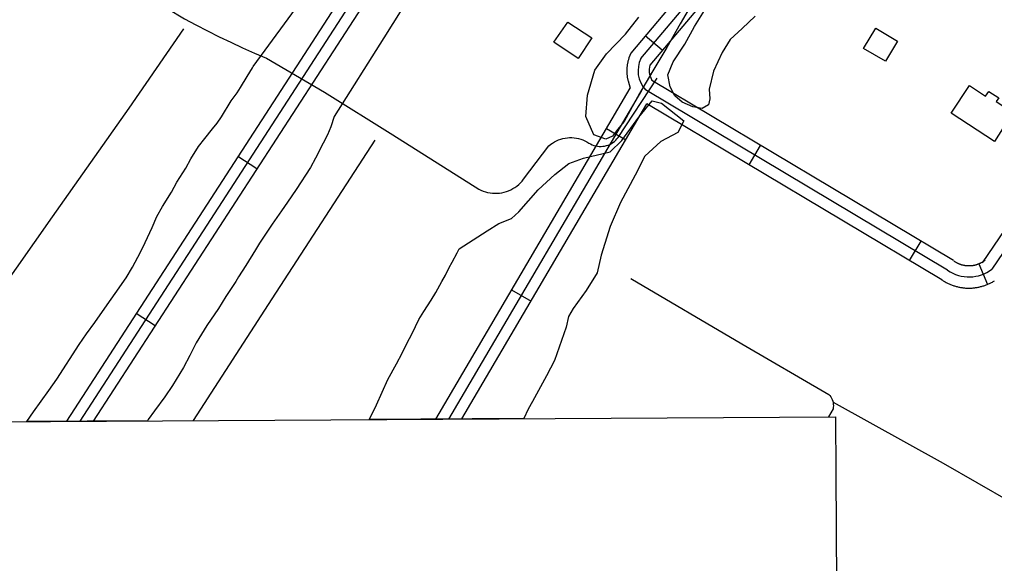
# Model space of a CAD drawing. Extents: x 3477039 to 3515015, y 546746 to 572297.
# Drawn here: x 3499081 to 3500384, y 555318 to 556045 of the extents above; entities that cross this region are included whole.
import ezdxf

# ---------------------------------------------------------------- set-up
doc = ezdxf.new("R2010")
doc.units = 0
for name, color, linetype in [('V-ANNO-SYMB', 7, 'Continuous'), ('V-BLDG-OTLN', 7, 'Continuous'), ('V-BORW-LINE', 7, 'Continuous'), ('V-DTCH-CNTR', 7, 'Continuous'), ('V-ROAD-CNTR', 7, 'Continuous'), ('V-SITE-VEGE', 7, 'Continuous'), ('V-TOPO-SHOR', 7, 'Continuous')]:
    doc.layers.add(name, color=color, linetype=linetype)

msp = doc.modelspace()

# ---------------------------------------------------------------- linework, layer by layer
at = {"layer": 'V-ANNO-SYMB'}
msp.add_lwpolyline([(3487280.7, 555437.8), (3500171.5, 555514.5), (3500191.1, 552220.1), (3487300.3, 552143.4)], close=True, dxfattribs=at)
at = {"layer": 'V-BLDG-OTLN'}
for points in [[(3499813.7, 556042), (3499845.9, 556020.7), (3499827.8, 555993.4), (3499795.4, 556014.9)], [(3500209.1, 556006.8), (3500225.4, 556034), (3500254.5, 556016.5), (3500238.4, 555989.8)], [(3500384.3, 555882.2), (3500326.4, 555920.3), (3500350.6, 555957.1), (3500372.2, 555942.8), (3500376.5, 555949.3), (3500389.8, 555940.6), (3500386.5, 555935.7), (3500408.7, 555921.1)]]:
    msp.add_lwpolyline(points, close=True, dxfattribs=at)
at = {"layer": 'V-BORW-LINE'}
msp.add_spline([(3499164.6, 559348.7), (3499177.7, 559343.6), (3499253.1, 559286.6), (3499284.2, 559256.2), (3499340.3, 559162.7), (3499365.6, 559130.6), (3499418.8, 559027.6), (3499490.6, 558925.5), (3499562.6, 558815.6), (3499623.7, 558705.6), (3499732.6, 558566.2), (3499802, 558469.6), (3499836.5, 558399.4), (3499853.9, 558358.5), (3499877.1, 558317.8), (3499952, 558214.8), (3500014.3, 558103.6), (3500057.3, 558035.9), (3500137.9, 557923.9), (3500198.3, 557857.1), (3500226.1, 557823.9), (3500270.2, 557752.4), (3500387.5, 557602.9), (3500466.9, 557510.8), (3500547.1, 557408.7), (3500573.5, 557393.7), (3500605.7, 557377.4), (3500638.1, 557351.4), (3500672.7, 557336.7), (3500742.7, 557273.2), (3500763, 557238.2), (3500819.6, 557164.4), (3500870.3, 557090), (3500893.9, 557047.1), (3500988.9, 556913.8), (3501016.4, 556874.7), (3501074.3, 556792.3), (3501160.7, 556687.5), (3501225.3, 556620), (3501306.7, 556520.2), (3501379.4, 556451.4), (3501437.1, 556386), (3501509.6, 556320.6), (3501536.3, 556289.3), (3501569.9, 556262.6), (3501741.3, 556093.5), (3501842, 556015.4), (3501948.8, 555911.9), (3501982.3, 555874.5), (3502018.7, 555839.7), (3502083.6, 555764.5), (3502182.9, 555678.6), (3502178.6, 555657), (3502148.7, 555656.1), (3502083.9, 555685.5), (3502046.5, 555708.2), (3501971, 555768.8), (3501900.8, 555812.8), (3501802.6, 555901), (3501714.1, 555994.5), (3501650.3, 556053.8), (3501543.4, 556192.3), (3501512.6, 556223.2), (3501487.1, 556253.4), (3501448.5, 556289.6), (3501413.7, 556309.9), (3501238.6, 556442.4), (3500990, 556674), (3500906.7, 556774.2), (3500828.9, 556893.6), (3500807.9, 556933.4), (3500757.5, 556994.7), (3500739.5, 557031.5), (3500665.7, 557130.9), (3500609.2, 557191.2), (3500584.6, 557223.4), (3500543.9, 557251), (3500471.6, 557290.8), (3500410.2, 557351.2), (3500386.4, 557382), (3500344.9, 557450.9), (3500299.6, 557542.6), (3500235.9, 557636), (3500157.7, 557736.4), (3500127.6, 557767.1), (3500082.4, 557828.6), (3499881.3, 558136.7), (3499804.7, 558251.3), (3499742.4, 558315.1), (3499681.3, 558392.5), (3499652.5, 558423), (3499529.7, 558606.2), (3499513.4, 558638.4), (3499504.7, 558668.7), (3499491.4, 558706.1), (3499421.3, 558847), (3499338.2, 558979)], degree=3, dxfattribs=at)
at = {"layer": 'V-DTCH-CNTR'}
for points in [[(3498627.9, 556466.5), (3498721.1, 556397.2), (3498735.4, 556386.6), (3498749.8, 556376.2), (3498764.4, 556366), (3498779.1, 556356), (3498793.8, 556346.1), (3498808.7, 556336.3), (3498823.7, 556326.8), (3498838.8, 556317.4), (3498946.6, 556257.6), (3499112.7, 556161), (3499301.5, 556046.3), (3499316.8, 556038.1), (3499332.2, 556030.2), (3499347.8, 556022.4), (3499363.4, 556014.9), (3499379.2, 556007.6), (3499395.1, 556000.6), (3499411, 555993.7)], [(3499411, 555993.7), (3499488.9, 555948.4), (3499579.9, 555891.3), (3499694.9, 555818.7), (3499697.7, 555817.3), (3499700.7, 555816.1), (3499703.7, 555815.1), (3499706.7, 555814.2), (3499709.9, 555813.6), (3499713, 555813.2), (3499716.2, 555813.1), (3499719.4, 555813.1), (3499722.5, 555813.3), (3499725.7, 555813.8), (3499728.8, 555814.5), (3499731.8, 555815.4), (3499734.8, 555816.5), (3499737.7, 555817.8), (3499740.5, 555819.3), (3499743.2, 555820.9), (3499745.8, 555822.8), (3499748.2, 555824.8), (3499750.5, 555827), (3499752.7, 555829.4), (3499754.7, 555831.8), (3499788.7, 555876.7), (3499791, 555878.6), (3499793.5, 555880.3), (3499796.1, 555881.9), (3499798.8, 555883.3), (3499801.6, 555884.5), (3499804.4, 555885.5), (3499807.3, 555886.3), (3499810.3, 555886.9), (3499813.3, 555887.3), (3499816.3, 555887.5), (3499819.3, 555887.5), (3499822.4, 555887.3), (3499825.3, 555886.9), (3499828.3, 555886.3), (3499831.2, 555885.4), (3499834.1, 555884.4), (3499836.8, 555883.2), (3499839.5, 555881.8), (3499842.1, 555880.2), (3499844.2, 555879), (3499846.4, 555878), (3499848.7, 555877.1), (3499851, 555876.5), (3499853.4, 555876), (3499855.9, 555875.7), (3499858.3, 555875.7), (3499860.7, 555875.9), (3499863.1, 555876.2), (3499865.5, 555876.8), (3499867.8, 555877.6), (3499870.1, 555878.5), (3499872.2, 555879.7), (3499874.2, 555881), (3499876.2, 555882.5), (3499877.9, 555884.2), (3499879.6, 555886), (3499881.1, 555887.9), (3499933.1, 555967.1)], [(3499898.3, 555699.1), (3500046.3, 555612.1), (3500162.6, 555544.1), (3500164.1, 555542.6), (3500165.3, 555540.9), (3500166.4, 555539.1), (3500167.3, 555537.3), (3500168, 555535.3), (3500168.3, 555534), (3500168.5, 555533.3), (3500168.7, 555531.3), (3500168.8, 555529.2), (3500168.7, 555527.1), (3500168.3, 555525.1)], [(3500168.3, 555534), (3500315.4, 555452.4), (3500495.6, 555349.1), (3500699.3, 555231.6), (3500762.7, 555196.7)], [(3500168.3, 555525.1), (3500162.2, 555514.4)]]:
    msp.add_lwpolyline(points, dxfattribs=at)
at = {"layer": 'V-ROAD-CNTR'}
for p, q in [((3499940.1, 556004.2), (3499917.2, 556023.5)), ((3499865.4, 555899.8), (3499891.3, 555884.6)), ((3500056.1, 555851.3), (3500071.5, 555877)), ((3499398.2, 555846), (3499373, 555862.3)), ((3500270.7, 555723.1), (3500286.1, 555748.9)), ((3500363.3, 555719), (3500374.8, 555691.3)), ((3499738.8, 555684.2), (3499764.7, 555669)), ((3499262.3, 555636.1), (3499237.1, 555652.4))]:
    msp.add_line(p, q, dxfattribs=at)
for points in [[(3499957, 556740.5), (3499534.7, 556112), (3499143.8, 555508.4)], [(3499967, 556728.5), (3499547.2, 556103.7), (3499161.8, 555508.5)], [(3499977.6, 556717.4), (3499559.8, 556095.5), (3499179.7, 555508.6)], [(3500215.2, 556470.3), (3500107.1, 556283.1), (3500012, 556136.1), (3499897.9, 556000.6)], [(3499911.5, 555993.5), (3500024.1, 556127.1), (3500119.9, 556275.3), (3500232.6, 556470.5)], [(3500238, 556449.8), (3500132.7, 556267.4), (3500036.2, 556118.2), (3499923.3, 555984.2)], [(3499897.9, 556000.6), (3499895.6, 555994.3), (3499895.3, 555993.4), (3499895, 555992.6), (3499894.8, 555991.7), (3499894.5, 555990.8), (3499894.3, 555989.9), (3499894.1, 555989), (3499893.9, 555988.1), (3499893.7, 555987.2), (3499893.5, 555986.3), (3499893.4, 555985.4), (3499893.2, 555984.5), (3499893.1, 555983.6), (3499893, 555982.7), (3499892.9, 555981.8), (3499892.8, 555980.9), (3499892.8, 555979.9), (3499892.7, 555979), (3499892.7, 555978.1), (3499892.7, 555977.2), (3499892.7, 555976.3), (3499892.7, 555975.4), (3499892.7, 555974.4), (3499892.8, 555973.5), (3499892.9, 555972.6), (3499892.9, 555971.7), (3499893, 555970.8), (3499893.2, 555969.8), (3499893.3, 555968.9), (3499893.4, 555968.1), (3499893.6, 555967.1), (3499893.8, 555966.2), (3499894, 555965.3), (3499894.2, 555964.5), (3499894.4, 555963.5), (3499897.1, 555953.8)], [(3499923.3, 555984.2), (3499922.8, 555979), (3499922.7, 555978.6), (3499922.7, 555978.3), (3499922.7, 555977.9), (3499922.7, 555977.4), (3499922.7, 555977.1), (3499922.7, 555976.7), (3499922.7, 555976.3), (3499922.7, 555975.9), (3499922.7, 555975.5), (3499922.7, 555975.1), (3499922.8, 555974.7), (3499922.8, 555974.3), (3499922.9, 555973.9), (3499922.9, 555973.5), (3499923, 555973.1), (3499923.1, 555972.7), (3499923.1, 555972.4), (3499923.2, 555972), (3499923.3, 555971.5), (3499923.4, 555971.2), (3499923.5, 555970.8), (3499923.6, 555970.4), (3499923.8, 555970), (3499923.9, 555969.7), (3499924, 555969.3), (3499924.2, 555968.9), (3499926.1, 555963.8)], [(3500329.1, 555723.2), (3499926.1, 555963.8)], [(3499637.3, 555511.3), (3499897.1, 555953.8)], [(3499654.8, 555511.4), (3499912.6, 555950.5)], [(3500321.4, 555710.4), (3499917.7, 555951.4)], [(3499672.2, 555511.5), (3499919.6, 555932.8)], [(3500313.7, 555697.5), (3499919.6, 555932.8)], [(3500368.2, 555720.3), (3500421.2, 555798.2)], [(3500433.6, 555789.8), (3500380.7, 555711.9)], [(3500329.9, 555722.7), (3500330.3, 555722.4), (3500330.8, 555722.1), (3500331.4, 555721.7), (3500331.9, 555721.4), (3500332.4, 555721.1), (3500332.9, 555720.8), (3500333.5, 555720.5), (3500334, 555720.2), (3500334.6, 555719.9), (3500335.1, 555719.7), (3500335.7, 555719.4), (3500336.2, 555719.2), (3500336.8, 555718.9), (3500337.4, 555718.7), (3500337.9, 555718.5), (3500338.5, 555718.3), (3500339.1, 555718.1), (3500339.7, 555717.9), (3500340.2, 555717.7), (3500340.8, 555717.6), (3500341.5, 555717.4), (3500342, 555717.3), (3500342.6, 555717.1), (3500343.2, 555717), (3500343.8, 555716.9), (3500344.4, 555716.8), (3500345, 555716.7), (3500345.6, 555716.6), (3500346.3, 555716.6), (3500346.8, 555716.5), (3500347.4, 555716.5), (3500348.1, 555716.4), (3500348.7, 555716.4), (3500349.3, 555716.4), (3500349.9, 555716.4), (3500350.5, 555716.4), (3500351.1, 555716.4), (3500351.7, 555716.4), (3500352.3, 555716.4), (3500353, 555716.5), (3500353.6, 555716.5), (3500354.1, 555716.6), (3500354.7, 555716.7), (3500355.4, 555716.8), (3500356, 555716.9), (3500356.5, 555717), (3500357.2, 555717.1), (3500357.8, 555717.2), (3500358.4, 555717.4), (3500358.9, 555717.5), (3500359.6, 555717.7), (3500360.1, 555717.9), (3500360.7, 555718), (3500361.3, 555718.2), (3500361.9, 555718.4), (3500362.4, 555718.7), (3500363, 555718.9), (3500363.5, 555719.1), (3500364.2, 555719.4), (3500364.7, 555719.6), (3500365.2, 555719.8), (3500365.8, 555720.1), (3500366.3, 555720.4), (3500366.9, 555720.7), (3500367.4, 555721), (3500367.9, 555721.3), (3500368.4, 555721.6), (3500369, 555722), (3500369.4, 555722.3), (3500370, 555722.6), (3500370.5, 555723), (3500371, 555723.3), (3500371.5, 555723.8)], [(3500312.8, 555698), (3500313.5, 555697.5), (3500314.5, 555696.9), (3500315.4, 555696.3), (3500316.4, 555695.7), (3500317.4, 555695.1), (3500318.3, 555694.6), (3500319.3, 555694), (3500320.3, 555693.5), (3500321.3, 555693), (3500322.4, 555692.5), (3500323.4, 555692), (3500324.5, 555691.6), (3500325.5, 555691.2), (3500326.5, 555690.7), (3500327.6, 555690.3), (3500328.7, 555689.9), (3500329.7, 555689.6), (3500330.8, 555689.2), (3500332, 555688.9), (3500333, 555688.6), (3500334.1, 555688.3), (3500335.2, 555688.1), (3500336.3, 555687.8), (3500337.4, 555687.6), (3500338.5, 555687.4), (3500339.6, 555687.2), (3500340.8, 555687), (3500341.9, 555686.9), (3500343, 555686.7), (3500344.2, 555686.6), (3500345.3, 555686.5), (3500346.4, 555686.5), (3500347.5, 555686.4), (3500348.7, 555686.4), (3500349.8, 555686.4), (3500351, 555686.4), (3500352.1, 555686.4), (3500353.2, 555686.4), (3500354.4, 555686.5), (3500355.5, 555686.6), (3500356.6, 555686.7), (3500357.8, 555686.8), (3500358.9, 555687), (3500360, 555687.1), (3500361.1, 555687.3), (3500362.2, 555687.5), (3500363.3, 555687.7), (3500364.4, 555688), (3500365.6, 555688.3), (3500366.7, 555688.5), (3500367.7, 555688.8), (3500368.8, 555689.2), (3500369.9, 555689.5), (3500371, 555689.8), (3500372, 555690.2), (3500373.1, 555690.6), (3500374.2, 555691), (3500375.2, 555691.5), (3500376.2, 555691.9), (3500377.3, 555692.4), (3500378.4, 555692.9), (3500379.4, 555693.4), (3500380.3, 555693.9), (3500381.3, 555694.4), (3500382.3, 555695), (3500383.3, 555695.6), (3500384.3, 555696.2)]]:
    msp.add_lwpolyline(points, dxfattribs=at)
for centre, radius, start, end in [((3499945.4, 555977), 37.7, 154.0448, 222.7723), ((3500350, 555751.3), 50, 235.0791, 307.8658)]:
    msp.add_arc(centre, radius, start, end, dxfattribs=at)
at = {"layer": 'V-SITE-VEGE'}
for p, q in [((3499773.8, 556349.8), (3499568, 556021.1)), ((3499393.4, 555982.7), (3499611.6, 556281.1)), ((3499568, 556021.1), (3499501.5, 555915.6)), ((3499392.4, 555980.7), (3499393.4, 555982.7)), ((3499376.5, 555954.4), (3499385.3, 555969.3)), ((3499385.3, 555969.3), (3499388.9, 555974.8)), ((3499388.9, 555974.8), (3499392.4, 555980.7)), ((3499363.8, 555936.9), (3499371.9, 555947.5)), ((3499371.9, 555947.5), (3499376.5, 555954.4)), ((3499351.1, 555915.1), (3499363.8, 555936.9)), ((3499908.7, 555914.9), (3499926.4, 555936.5)), ((3499926.4, 555936.5), (3499939.2, 555933.5)), ((3499939.2, 555933.5), (3499968.7, 555909.9)), ((3499339.1, 555899.3), (3499345.1, 555906.8)), ((3499345.1, 555906.8), (3499351.1, 555915.1)), ((3499501.5, 555915.6), (3499497.1, 555901.8)), ((3499886.1, 555883.5), (3499908.7, 555914.9)), ((3499968.7, 555909.9), (3499960.8, 555894.2)), ((3499328.6, 555886.2), (3499339.1, 555899.3)), ((3499492.9, 555891.1), (3499486.9, 555880)), ((3499497.1, 555901.8), (3499492.9, 555891.1)), ((3499960.8, 555894.2), (3499938.2, 555882.4)), ((3499320.5, 555875.8), (3499328.6, 555886.2)), ((3499486.9, 555880), (3499476.6, 555860)), ((3499870.4, 555868.7), (3499886.1, 555883.5)), ((3499938.2, 555882.4), (3499916.6, 555862.8)), ((3499310.2, 555859.3), (3499320.5, 555875.8)), ((3499835, 555859.9), (3499870.4, 555868.7)), ((3499303.2, 555846.8), (3499310.2, 555859.3)), ((3499476.6, 555860), (3499469.9, 555847.6)), ((3499796.7, 555838.3), (3499815.4, 555853)), ((3499815.4, 555853), (3499835, 555859.9)), ((3499916.6, 555862.8), (3499903.8, 555837.3)), ((3499291.5, 555827.9), (3499303.2, 555846.8)), ((3499469.9, 555847.6), (3499450.8, 555818.2)), ((3499774.1, 555817.7), (3499796.7, 555838.3)), ((3499284.1, 555814.7), (3499291.5, 555827.9)), ((3499903.8, 555837.3), (3499884.1, 555800.9)), ((3499272.1, 555795.4), (3499284.1, 555814.7)), ((3499450.8, 555818.2), (3499439.2, 555801.3)), ((3499748.5, 555788.2), (3499774.1, 555817.7)), ((3499439.2, 555801.3), (3499431.4, 555789.6)), ((3499884.1, 555800.9), (3499870.3, 555768.5)), ((3499264.6, 555781.9), (3499272.1, 555795.4)), ((3499431.4, 555789.6), (3499418.7, 555771.7)), ((3499738.7, 555779.4), (3499748.5, 555788.2)), ((3499258.2, 555767.4), (3499264.6, 555781.9)), ((3499721.7, 555772.8), (3499738.7, 555779.4)), ((3499249, 555747.4), (3499258.2, 555767.4)), ((3499418.7, 555771.7), (3499401.8, 555746.5)), ((3499668.8, 555738.9), (3499706.3, 555762.9)), ((3499706.3, 555762.9), (3499721.7, 555772.8)), ((3499870.3, 555768.5), (3499863.4, 555745.9)), ((3499243, 555734.6), (3499249, 555747.4)), ((3499232, 555714.2), (3499243, 555734.6)), ((3499396.5, 555737.5), (3499383.4, 555716.8)), ((3499401.8, 555746.5), (3499396.5, 555737.5)), ((3499665.9, 555733.7), (3499668.8, 555738.9)), ((3499863.4, 555745.9), (3499858.5, 555730.2)), ((3499659.2, 555720.9), (3499665.9, 555733.7)), ((3499858.5, 555730.2), (3499853.1, 555706.8)), ((3499223.5, 555700.1), (3499232, 555714.2)), ((3499383.4, 555716.8), (3499373.9, 555701.3)), ((3499650.3, 555703.7), (3499655.3, 555714)), ((3499655.3, 555714), (3499659.2, 555720.9)), ((3499209, 555679), (3499223.5, 555700.1)), ((3499370.4, 555695.1), (3499356.9, 555675.1)), ((3499373.9, 555701.3), (3499370.4, 555695.1)), ((3499637.3, 555680.5), (3499645.7, 555695.4)), ((3499645.7, 555695.4), (3499650.3, 555703.7)), ((3499853.1, 555706.8), (3499838.2, 555683.2)), ((3499838.2, 555683.2), (3499821.2, 555659)), ((3499198.1, 555663.9), (3499209, 555679)), ((3499356.9, 555675.1), (3499347.1, 555659.2)), ((3499621.4, 555655.3), (3499631.2, 555670.2)), ((3499631.2, 555670.2), (3499637.3, 555680.5)), ((3499181.6, 555640.4), (3499198.1, 555663.9)), ((3499347.1, 555659.2), (3499331.5, 555636.4)), ((3499821.2, 555659), (3499814.6, 555648.5)), ((3499605.8, 555625.6), (3499614.7, 555644.3)), ((3499614.7, 555644.3), (3499621.4, 555655.3)), ((3499814.6, 555648.5), (3499811.8, 555634.2)), ((3499170.6, 555625.2), (3499181.6, 555640.4)), ((3499331.5, 555636.4), (3499317.1, 555613)), ((3499811.8, 555634.2), (3499796.1, 555589.6)), ((3499160.8, 555610.8), (3499170.6, 555625.2)), ((3499598.7, 555612.2), (3499605.8, 555625.6)), ((3499130.8, 555564.5), (3499160.8, 555610.8)), ((3499317.1, 555613), (3499308.9, 555596.4)), ((3499592.3, 555599.4), (3499598.7, 555612.2)), ((3499308.9, 555596.4), (3499300.1, 555580.2)), ((3499584.9, 555585.2), (3499592.3, 555599.4)), ((3499300.1, 555580.2), (3499285.6, 555556.3)), ((3499573.2, 555564.2), (3499584.9, 555585.2)), ((3499796.1, 555589.6), (3499785.4, 555568.9)), ((3499785.4, 555568.9), (3499782.6, 555564.1)), ((3499120.2, 555549.4), (3499130.8, 555564.5)), ((3499285.6, 555556.3), (3499275.3, 555541.2)), ((3499558.3, 555530.3), (3499573.2, 555564.2)), ((3499782.6, 555564.1), (3499766.7, 555534.7)), ((3499099.8, 555521.1), (3499120.2, 555549.4)), ((3499275.3, 555541.2), (3499261.6, 555522.2)), ((3499552.6, 555518.5), (3499558.3, 555530.3)), ((3499766.7, 555534.7), (3499761, 555524.7)), ((3499090.8, 555508.1), (3499099.8, 555521.1)), ((3499261.6, 555522.2), (3499253.2, 555510.8)), ((3499548.3, 555510.8), (3499552.6, 555518.5)), ((3499761, 555524.7), (3499754.9, 555512)), ((3499252, 555509), (3499090.8, 555508.1)), ((3499253.2, 555510.8), (3499252, 555509)), ((3499754.9, 555512), (3499548.3, 555510.8))]:
    msp.add_line(p, q, dxfattribs=at)
for points in [[(3499994.3, 556091.7), (3499963.8, 556039.6), (3499946.1, 556008.2), (3499927.5, 555976.8), (3499909.8, 555946.3), (3499897, 555923.7), (3499889.1, 555909), (3499880.2, 555898.2), (3499873.4, 555889.4), (3499864.5, 555885.4), (3499848.8, 555891.3), (3499838, 555915.9), (3499840, 555944.4), (3499849.8, 555977.8), (3499865.6, 555999.4), (3499891.1, 556025.9), (3499908.8, 556048.5)], [(3500064.1, 556049.9), (3500046.9, 556033.2), (3500030.7, 556018.5), (3500020.3, 556001.3), (3500008.5, 555976.2), (3500002.6, 555952.2), (3500003.6, 555939.4), (3500002.1, 555931.5), (3499993.3, 555926.6), (3499981, 555928.6), (3499966.7, 555935), (3499956.9, 555943.4), (3499950.5, 555955.6), (3499947.6, 555971.4), (3499954.5, 555989), (3499970.2, 556012.6), (3499983, 556036.2), (3499998.7, 556061.2)]]:
    msp.add_lwpolyline(points, dxfattribs=at)
at = {"layer": 'V-TOPO-SHOR'}
for points in [[(3499300.4, 556033), (3499227.4, 555927.1), (3499124.9, 555781.8), (3498983.1, 555580.4), (3498935.9, 555512.4)], [(3499555.9, 555884.2), (3499418.1, 555671.9), (3499313.2, 555509.4)]]:
    msp.add_lwpolyline(points, dxfattribs=at)

doc.saveas('drawing.dxf')
